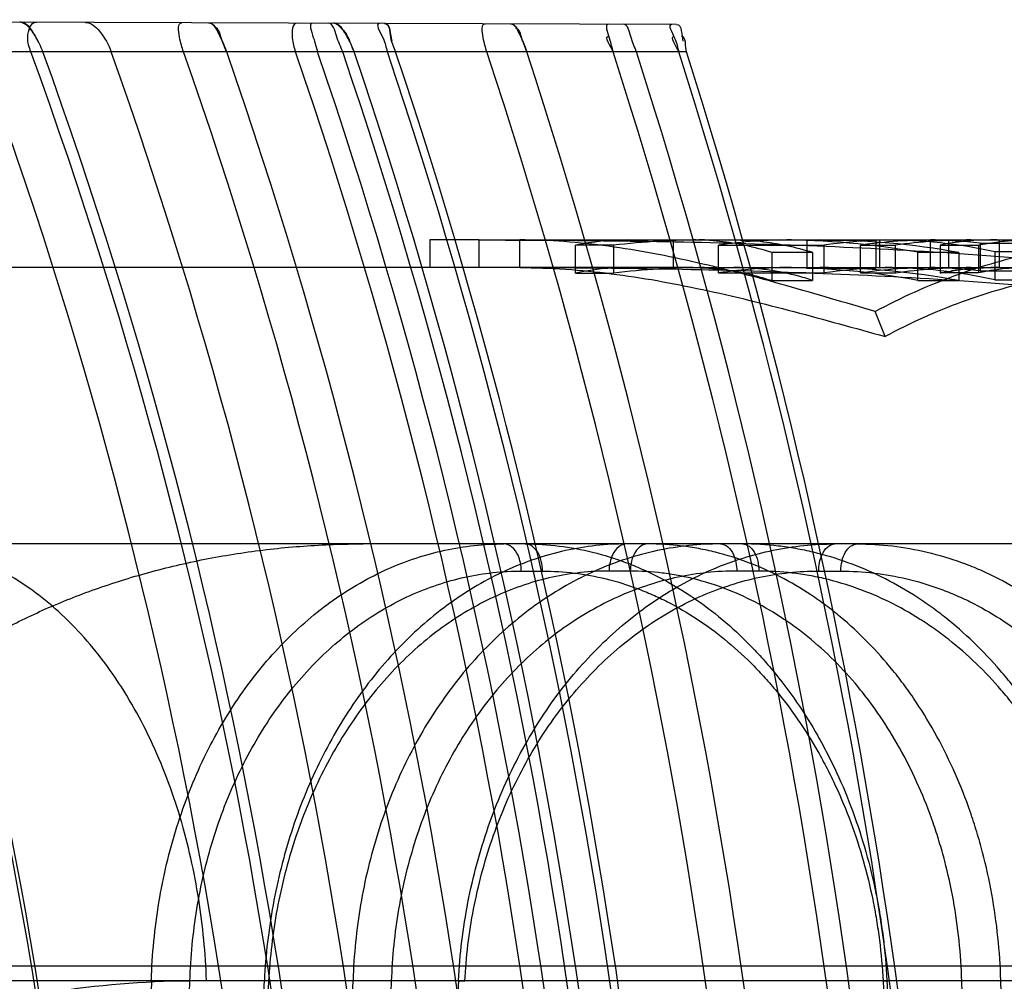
# Model space of a CAD drawing. Header units: millimetres. Extents: x 0 to 297, y 0 to 210.
# Tile 302 of 446: x 141.7268 to 141.823, y 161.2978 to 161.3918. Entities that reach past the tile are written whole.
import ezdxf

# ---------------------------------------------------------------- set-up
doc = ezdxf.new("R2010")
doc.units = ezdxf.units.MM
doc.header["$LTSCALE"] = 16.335
doc.layers.add('INTFCLR_1', color=7, linetype='CONTINUOUS')
doc.layers.add('INTFCLR_144815', color=7, linetype='CONTINUOUS')

msp = doc.modelspace()

# ---------------------------------------------------------------- linework, layer by layer
at = {"layer": 'INTFCLR_1', "color": 9, "linetype": 'Continuous'}
for p, q in [((141.7909642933, 161.3913502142), (141.6589041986, 161.3918111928)), ((141.7919398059, 161.3886563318), (141.6577825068, 161.3886563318))]:
    msp.add_line(p, q, dxfattribs=at)
at = {"layer": 'INTFCLR_1', "color": 7, "linetype": 'Continuous'}
for p, q in [((141.7273448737, 161.3913467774), (141.7272786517, 161.3913941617)), ((141.7579216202, 161.3912485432), (141.7578620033, 161.3912940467)), ((141.7465601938, 161.3897509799), (141.7470019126, 161.3886563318)), ((141.7470019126, 161.3886563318), (141.746560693, 161.3897499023)), ((141.7763412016, 161.3886563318), (141.775940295, 161.3897114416)), ((141.7759408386, 161.3897101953), (141.7763412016, 161.3886563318))]:
    msp.add_line(p, q, dxfattribs=at)
for points in [[(141.7270269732, 161.3915292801), (141.7269680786, 161.3915489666), (141.7269115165, 161.3915629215), (141.7268570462, 161.39157129), (141.7268046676, 161.3915741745)], [(141.7270266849, 161.3915293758), (141.7270867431, 161.3915043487), (141.7271486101, 161.3914736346), (141.7272122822, 161.391437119), (141.7272777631, 161.3913947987), (141.7273450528, 161.3913466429)], [(141.7576352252, 161.3914239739), (141.7575820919, 161.3914429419), (141.7575310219, 161.3914564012), (141.7574818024, 161.3914644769), (141.7574344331, 161.391467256)], [(141.7576349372, 161.3914240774), (141.757689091, 161.3913999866), (141.7577448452, 161.391370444), (141.7578021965, 161.3913353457), (141.7578611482, 161.391294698), (141.7579217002, 161.3912484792)]]:
    msp.add_lwpolyline(points, dxfattribs=at)
at = {"layer": 'INTFCLR_1', "color": 6, "linetype": 'Continuous'}
for centre, radius, start, end in [((141.2727289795, 161.2235884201), 0.4614598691, 359.2634397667, 20.9595063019), ((141.2725401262, 161.2235883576), 0.4619807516, 359.2642780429, 20.9347710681), ((141.2742369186, 161.2235884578), 0.4780136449, 359.2889439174, 20.2013567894), ((141.2744250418, 161.223588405), 0.4825619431, 359.2956524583, 20.0027825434), ((141.2729174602, 161.2235884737), 0.4850783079, 359.2992983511, 19.8946138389), ((141.2727285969, 161.2235884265), 0.4915423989, 359.3085189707, 19.6221788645), ((141.274055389, 161.223590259), 0.4969485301, 359.3158305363, 19.3998935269), ((141.2731113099, 161.2235893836), 0.5018162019, 359.3225670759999, 19.2043971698), ((141.2742365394, 161.2235884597), 0.5071151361, 359.3297505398, 18.9960965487), ((141.2738626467, 161.2235889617), 0.5095075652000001, 359.3328413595, 18.9034484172), ((141.2732961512, 161.2235888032), 0.51236207, 359.3365762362, 18.7941893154), ((141.2729170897, 161.2235884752), 0.51377979, 359.3384435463, 18.7404322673), ((141.2736718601, 161.223588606), 0.5161435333, 359.3414588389, 18.6514187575), ((141.2734830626, 161.2235885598), 0.5170845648, 359.3426624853, 18.6162324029), ((141.2740540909, 161.2235894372), 0.525002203, 359.3524804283, 18.3253128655), ((141.2731101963, 161.2235892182), 0.5296118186, 359.3581402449, 18.1602453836), ((141.2738618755, 161.2235888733), 0.5369049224, 359.3668962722, 17.9051785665), ((141.2732955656, 161.2235887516), 0.5396144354, 359.3700882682, 17.81226521), ((141.2736714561, 161.223588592), 0.5432061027, 359.3742702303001, 17.690603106), ((141.2734826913, 161.223588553), 0.5441003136, 359.3753027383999, 17.6605754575)]:
    msp.add_arc(centre, radius, start, end, dxfattribs=at)
at = {"layer": 'INTFCLR_1', "color": 7, "linetype": 'Continuous'}
for points, knots in [([(141.7290463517, 161.3886563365), (141.7288464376, 161.3892088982), (141.7283224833, 161.3902368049), (141.7274669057, 161.3915754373), (141.7268046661, 161.3915741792)], [0, 0, 0, 0, 0.470145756, 1, 1, 1, 1]), ([(141.7290463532, 161.3886563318), (141.7288503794, 161.3891923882), (141.7283899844, 161.3901545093), (141.7277469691, 161.3910516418), (141.7273448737, 161.3913467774)], [0, 0, 0, 0, 0.5336460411, 1, 1, 1, 1]), ([(141.7452187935, 161.3915099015), (141.7457735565, 161.3915079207), (141.7463511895, 161.3900990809), (141.7468112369, 161.389204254), (141.7470019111, 161.3886563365)], [0, 0, 0, 0, 0.4888184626, 1, 1, 1, 1]), ([(141.7594582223, 161.388656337), (141.7592780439, 161.3891875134), (141.7588094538, 161.3901552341), (141.7580492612, 161.391468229), (141.7574344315, 161.3914672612)], [0, 0, 0, 0, 0.4770666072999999, 1, 1, 1, 1]), ([(141.759458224, 161.3886563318), (141.75928158, 161.3891714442), (141.7588686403, 161.3900913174), (141.7582897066, 161.3909604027), (141.7579216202, 161.3912485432)], [0, 0, 0, 0, 0.5380949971, 1, 1, 1, 1]), ([(141.7747230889, 161.3914069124), (141.7752451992, 161.391404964), (141.7757485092, 161.3900292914), (141.7761688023, 161.3891823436), (141.7763411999, 161.388656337)], [0, 0, 0, 0, 0.4853931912, 1, 1, 1, 1])]:
    msp.add_open_spline(points, degree=3, knots=knots, dxfattribs=at)
at = {"layer": 'INTFCLR_1', "color": 6, "linetype": 'Continuous'}
for points, knots in [([(141.7278769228, 161.3886563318), (141.727706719, 161.3891238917), (141.727349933, 161.3900274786), (141.7278453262, 161.3915705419), (141.7284060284, 161.3915685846)], [0, 0, 0, 0, 0.4701733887, 1, 1, 1, 1]), ([(141.733195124, 161.3915518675), (141.7337391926, 161.3915499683), (141.7348612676, 161.3905154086), (141.7354652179, 161.3893875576), (141.735725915, 161.3886563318)], [0, 0, 0, 0, 0.4120570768, 1, 1, 1, 1]), ([(141.7427886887, 161.3886563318), (141.7426208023, 161.3891330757), (141.74241112, 161.3898338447), (141.7421594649, 161.3915205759), (141.7426325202, 161.3915189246)], [0, 0, 0, 0, 0.5165471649, 1, 1, 1, 1]), ([(141.7539019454, 161.3914795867), (141.7533970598, 161.3914813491), (141.7533132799, 161.3898705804), (141.7535792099, 161.389107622), (141.7537345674, 161.3886563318)], [0, 0, 0, 0, 0.5140535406, 1, 1, 1, 1]), ([(141.7554249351, 161.3914742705), (141.7549615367, 161.391475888), (141.7556212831, 161.3897874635), (141.7557295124, 161.3891258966), (141.7558903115, 161.3886563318)], [0, 0, 0, 0, 0.4828427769, 1, 1, 1, 1]), ([(141.7583400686, 161.3886563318), (141.7581581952, 161.3891907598), (141.7577128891, 161.3899735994), (141.7574255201, 161.3914672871), (141.7569372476, 161.3914689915)], [0, 0, 0, 0, 0.5362137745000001, 1, 1, 1, 1]), ([(141.7619444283, 161.3914515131), (141.7614709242, 161.3914531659), (141.7625258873, 161.3897952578), (141.7625506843, 161.3891237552), (141.7627084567, 161.3886563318)], [0, 0, 0, 0, 0.4897473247, 1, 1, 1, 1]), ([(141.7624423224, 161.3914497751), (141.762932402, 161.3914480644), (141.762886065, 161.3898539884), (141.7633507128, 161.3891373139), (141.7635127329, 161.3886563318)], [0, 0, 0, 0, 0.4912517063, 1, 1, 1, 1]), ([(141.7724315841, 161.3886563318), (141.7722793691, 161.3891159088), (141.7721035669, 161.389792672), (141.7718337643, 161.3914169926), (141.7722900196, 161.3914154)], [0, 0, 0, 0, 0.5148185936, 1, 1, 1, 1]), ([(141.7843393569, 161.3913733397), (141.7838917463, 161.3913749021), (141.7845300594, 161.3897512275), (141.7846164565, 161.3891089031), (141.7847626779, 161.3886563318)], [0, 0, 0, 0, 0.4848393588, 1, 1, 1, 1]), ([(141.7870430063, 161.3886563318), (141.7868778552, 161.3891703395), (141.7864640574, 161.389916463), (141.7862300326, 161.39136674), (141.7857662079, 161.391368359)], [0, 0, 0, 0, 0.5378893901, 1, 1, 1, 1]), ([(141.7904939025, 161.3913518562), (141.7900372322, 161.3913534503), (141.7910347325, 161.3897567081), (141.7910465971, 161.389106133), (141.7911900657, 161.3886563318)], [0, 0, 0, 0, 0.4916804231, 1, 1, 1, 1])]:
    msp.add_open_spline(points, degree=3, knots=knots, dxfattribs=at)
at = {"layer": 'INTFCLR_1', "color": 7, "linetype": 'Continuous'}
for points in [[(141.7452187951, 161.3915098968), (141.7457091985, 161.3915081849), (141.7460048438, 161.3908700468), (141.7462142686, 161.3904266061)], [(141.746560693, 161.3897499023), (141.746344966, 161.3902069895), (141.7463051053, 161.3910596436), (141.7457996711, 161.3910614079)], [(141.7579217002, 161.3912484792), (141.7584104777, 161.3908636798), (141.7588090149, 161.3903215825), (141.7590111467, 161.3897332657)], [(141.7747230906, 161.3914069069), (141.7751840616, 161.3914052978), (141.7754401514, 161.3907818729), (141.7756274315, 161.3903606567)], [(141.775940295, 161.3897114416), (141.775746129, 161.3901481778), (141.775731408, 161.3909684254), (141.7752534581, 161.3909700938)]]:
    msp.add_open_spline(points, degree=3, dxfattribs=at)
at = {"layer": 'INTFCLR_1', "color": 6, "linetype": 'Continuous'}
for points in [[(141.7624423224, 161.3914497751), (141.7630540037, 161.3914476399), (141.7629386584, 161.3903297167), (141.7631339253, 161.3897500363)], [(141.7909642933, 161.3913502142), (141.791550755, 161.3913481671), (141.7914176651, 161.3902668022), (141.7915955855, 161.3897079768)], [(141.7847626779, 161.3886563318), (141.784599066, 161.3891627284), (141.7838127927, 161.3901990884), (141.7843449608, 161.3901972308)], [(141.7911900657, 161.3886563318), (141.7910284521, 161.389163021), (141.7901995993, 161.3901863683), (141.7907314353, 161.3901845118)], [(141.7919398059, 161.3886563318), (141.7917776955, 161.3891654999), (141.7919691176, 161.3901758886), (141.791434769, 161.3901777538)]]:
    msp.add_open_spline(points, degree=3, dxfattribs=at)
at = {"layer": 'INTFCLR_144815', "color": 6, "linetype": 'Continuous'}
for p, q in [((141.7668708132, 161.3702885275), (141.7668708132, 161.3675885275)), ((141.7716501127, 161.3702885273), (141.7668708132, 161.3702885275)), ((141.7906214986, 161.3702885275), (141.7906214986, 161.3675885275)), ((141.8036930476, 161.3702440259), (141.8051006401, 161.3702835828)), ((141.8104446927, 161.3702451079), (141.8036930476, 161.3702451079)), ((141.8036930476, 161.3702440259), (141.8036930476, 161.367542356)), ((141.8104446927, 161.3702451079), (141.8104446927, 161.3675434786)), ((141.8108053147, 161.3702885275), (141.8108053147, 161.3675885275)), ((141.8157404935, 161.3702824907), (141.8157404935, 161.3675822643)), ((141.8224921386, 161.370282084), (141.8157404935, 161.370282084)), ((141.8175569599, 161.3702885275), (141.8175569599, 161.3675885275)), ((141.820628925, 161.3699666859), (141.820628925, 161.3672545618)), ((141.820628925, 161.3699666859), (141.8273805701, 161.3699666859)), ((141.8224921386, 161.370282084), (141.8224921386, 161.3675818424)), ((141.7848114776, 161.3697672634), (141.7810850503, 161.3697672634)), ((141.7810850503, 161.3670474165), (141.7810850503, 161.3697671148)), ((141.7848114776, 161.369767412), (141.7848114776, 161.367047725)), ((141.7950715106, 161.3670625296), (141.7950715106, 161.3697816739)), ((141.7950715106, 161.369775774), (141.8053959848, 161.369775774)), ((141.8042583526, 161.3690744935), (141.8002781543, 161.3690744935)), ((141.8002781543, 161.3690633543), (141.8002781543, 161.3663165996)), ((141.8042583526, 161.3690744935), (141.8042583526, 161.3663281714)), ((141.8053959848, 161.3670564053), (141.8053959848, 161.369775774)), ((141.8089313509, 161.3670610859), (141.8089313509, 161.3697802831)), ((141.8089313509, 161.369776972), (141.8123572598, 161.369776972)), ((141.8123572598, 161.3670576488), (141.8123572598, 161.369776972)), ((141.814556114, 161.3663244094), (141.814556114, 161.3690708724)), ((141.8185363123, 161.3690708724), (141.814556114, 161.3690708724)), ((141.8167247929, 161.3697814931), (141.8167247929, 161.3670623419)), ((141.8167247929, 161.3697814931), (141.8204712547, 161.3697814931)), ((141.8185363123, 161.3690708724), (141.8185363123, 161.3663244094)), ((141.8204712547, 161.3697872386), (141.8204712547, 161.367068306)), ((141.8324092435, 161.3691381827), (141.8220847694, 161.3691381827)), ((141.8220847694, 161.3691296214), (141.8220847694, 161.3663854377)), ((141.7810850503, 161.3670475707), (141.7848114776, 161.3670475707)), ((141.7925645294, 161.3675885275), (141.7937015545, 161.3675885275)), ((141.8053959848, 161.3670564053), (141.7950715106, 161.3670564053)), ((141.8021876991, 161.3675885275), (141.8049671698, 161.3675885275)), ((141.8036930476, 161.3675434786), (141.8104446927, 161.3675434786)), ((141.8058046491, 161.3675885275), (141.8043967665, 161.3675680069)), ((141.8123572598, 161.3670576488), (141.8089313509, 161.3670576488)), ((141.8157404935, 161.3675818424), (141.8224921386, 161.3675818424)), ((141.8162439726, 161.3675885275), (141.8197167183, 161.3675885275)), ((141.8204712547, 161.3670623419), (141.8167247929, 161.3670623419)), ((141.8273805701, 161.3672545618), (141.820628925, 161.3672545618)), ((141.8215694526, 161.3675885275), (141.8216636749, 161.3675885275)), ((141.8002781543, 161.3663281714), (141.8042583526, 161.3663281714)), ((141.814556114, 161.3663244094), (141.8185363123, 161.3663244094)), ((141.8220847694, 161.3663943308), (141.8324092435, 161.3663943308)), ((141.8113535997, 161.3608480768), (141.81036578, 161.3632953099)), ((141.7396433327, 161.2979436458), (141.7434129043, 161.2978494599)), ((141.7511037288, 161.2978494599), (141.7501405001, 161.2979370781)), ((141.7511037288, 161.2978494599), (141.7501405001, 161.2979370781)), ((141.7630935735, 161.2978494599), (141.7593485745, 161.2979436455)), ((141.7691887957, 161.2979312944), (141.7702768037, 161.2978494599)), ((141.7691887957, 161.2979312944), (141.7702768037, 161.2978494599))]:
    msp.add_line(p, q, dxfattribs=at)
at = {"layer": 'INTFCLR_144815', "color": 9, "linetype": 'Continuous'}
for p, q in [((141.7716501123, 161.3702885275), (141.7716501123, 161.3675885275)), ((141.7716501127, 161.3702885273), (141.936151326, 161.3702885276)), ((141.7756416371, 161.3675885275), (141.7756416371, 161.3702885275)), ((141.7925645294, 161.3675885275), (141.5271150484, 161.3675885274)), ((141.7937015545, 161.3675885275), (141.8021876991, 161.3675885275)), ((141.8049671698, 161.3675885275), (141.8162439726, 161.3675885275)), ((141.8197167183, 161.3675885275), (141.8215694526, 161.3675885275)), ((141.8216636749, 161.3675885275), (141.830836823, 161.3675885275)), ((141.9280742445, 161.3405885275), (141.5797370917, 161.3405885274)), ((141.7757963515, 161.337935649), (141.7778718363, 161.337935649)), ((141.7864433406, 161.337935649), (141.7843678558, 161.337935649)), ((141.7990127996, 161.337935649), (141.7968521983, 161.337935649)), ((141.8048579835, 161.337935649), (141.8070185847, 161.337935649)), ((141.4979165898, 161.2993567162), (142.0080526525, 161.2993567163)), ((141.5577167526, 161.2979436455), (141.9730125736, 161.2979436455)), ((141.7396433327, 161.2979436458), (141.7369081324, 161.2055885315)), ((141.7406848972, 161.2055885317), (141.7434129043, 161.2978494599)), ((141.7459273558, 161.2055885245), (141.750682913, 161.2979436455)), ((141.7511037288, 161.2978494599), (141.7463487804, 161.2055885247)), ((141.7563931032, 161.205588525), (141.7593485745, 161.2979436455)), ((141.7630935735, 161.2978494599), (141.7601452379, 161.2055885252)), ((141.7696595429, 161.2979436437), (141.7648170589, 161.2055885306)), ((141.8111508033, 161.2978494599), (141.8121030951, 161.2979402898)), ((141.8111508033, 161.2978494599), (141.8121030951, 161.2979402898)), ((141.8111508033, 161.2978494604), (141.8159365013, 161.2055885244)), ((141.8115256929, 161.297943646), (141.8163203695, 161.2055885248)), ((141.822657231, 161.2979436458), (141.8188416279, 161.2978494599)), ((141.8216003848, 161.2055885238), (141.8188416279, 161.2978494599)), ((141.8254148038, 161.2055885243), (141.822657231, 161.2979436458))]:
    msp.add_line(p, q, dxfattribs=at)
at = {"layer": 'INTFCLR_144815', "color": 6, "linetype": 'Continuous'}
for centre, radius, start, end in [((141.7861710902, 161.3452314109), 0.0250573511, 90.0505467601, 101.711060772), ((141.7937037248, 161.2941622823), 0.076126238, 90.0016335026, 96.70798759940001), ((141.8021945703, 161.3199869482), 0.0503016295, 90.0078265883, 98.1408454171), ((141.8010784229, 161.2945049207), 0.075783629, 79.75576296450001, 90.004483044), ((141.8049778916, 161.294924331), 0.0753641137, 79.6357456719, 90.0081513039), ((141.8125131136, 161.3199576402), 0.0503310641, 92.3553080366, 98.12922641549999), ((141.8162499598, 161.3173445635), 0.0529440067, 90.00647929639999, 97.9456120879), ((141.8113379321, 161.3198884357), 0.0504000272, 77.6883125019, 89.9885882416), ((141.8197164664, 161.3174403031), 0.0528482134, 89.9997268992, 98.0045443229), ((141.8149577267, 161.3200616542), 0.0502269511, 83.5168237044, 89.1070319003), ((141.8215958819, 161.3469065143), 0.0233822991, 90.06476286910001, 102.024168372), ((141.8216636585, 161.3201850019), 0.0501035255, 89.05255013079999, 89.99998124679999), ((141.7861599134, 161.3435294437), 0.0240590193, 90.02602657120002, 102.1769501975), ((141.7937062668, 161.2941725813), 0.0734159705, 90.00367762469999, 96.95882694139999), ((141.8021908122, 161.3191500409), 0.0484384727, 90.00368241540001, 98.4517223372), ((141.8010831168, 161.2945890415), 0.0729993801, 79.3643246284, 90.0083382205), ((141.8049772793, 161.2949367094), 0.0726517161, 79.2437764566, 90.00797269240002), ((141.8125186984, 161.319011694), 0.0485772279, 92.44698943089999, 98.4314842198), ((141.8162466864, 161.316598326), 0.0509901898, 90.0030493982, 98.24842488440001), ((141.8113326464, 161.3189495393), 0.0486392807, 77.2287735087, 89.9819485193), ((141.8197202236, 161.3165934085), 0.0509951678, 90.00393837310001, 98.301699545), ((141.814960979, 161.3192218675), 0.0483666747, 83.2702177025, 89.0765372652), ((141.8253129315, 161.34480855), 0.0227802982, 90.068262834, 102.2711624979), ((141.8216636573, 161.3192957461), 0.0482927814, 89.0170205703, 89.9999791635)]:
    msp.add_arc(centre, radius, start, end, dxfattribs=at)
for points, knots in [([(141.7716501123, 161.3702885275), (141.7809290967, 161.3702808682), (141.7995125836, 161.3700921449), (141.8273945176, 161.3686102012), (141.855352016, 161.3652222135), (141.8737012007, 161.3609544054), (141.8827812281, 161.3581111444)], [0, 0, 0, 0, 0.2481974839, 0.4967363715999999, 0.7464265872, 1, 1, 1, 1]), ([(141.81036578, 161.3632953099), (141.807468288, 161.3641502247), (141.8017059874, 161.3658662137), (141.7930511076, 161.3681484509), (141.7843717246, 161.3698263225), (141.7785490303, 161.3702869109), (141.7756416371, 161.3702885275)], [0, 0, 0, 0, 0.2551087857, 0.5073848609, 0.755500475, 1, 1, 1, 1]), ([(141.8002781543, 161.3690633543), (141.7994360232, 161.3693334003), (141.7977441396, 161.3697849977), (141.7951597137, 161.3701967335), (141.7934298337, 161.3702885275), (141.7925645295, 161.3702885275)], [0, 0, 0, 0, 0.3384743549, 0.6688225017, 1, 1, 1, 1]), ([(141.7965796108, 161.3702885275), (141.7974322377, 161.3702885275), (141.7991543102, 161.3701991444), (141.8017270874, 161.3697953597), (141.803420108, 161.36934873), (141.8042583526, 161.3690830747)], [0, 0, 0, 0, 0.3279271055, 0.6618014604, 1, 1, 1, 1]), ([(141.8103657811, 161.3632953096), (141.8116292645, 161.3639753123), (141.8141919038, 161.3652414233), (141.8181491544, 161.3668526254), (141.8221861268, 161.368163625), (141.8262873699, 161.3691714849), (141.8304378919, 161.3698707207), (141.833227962, 161.3701276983), (141.8346253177, 161.370204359)], [0, 0, 0, 0, 0.1693161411, 0.3369560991, 0.5037653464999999, 0.6697343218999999, 0.8348603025, 1, 1, 1, 1]), ([(141.8204712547, 161.3697872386), (141.8210445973, 161.3699067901), (141.8221541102, 161.3700967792), (141.8237635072, 161.3702556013), (141.8247941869, 161.3702885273), (141.8252857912, 161.3702885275)], [0, 0, 0, 0, 0.3624100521, 0.6957995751, 1, 1, 1, 1]), ([(141.8815016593, 161.3558512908), (141.8725542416, 161.358595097), (141.8544566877, 161.3627132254), (141.8268627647, 161.3659736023), (141.7992706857, 161.3674004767), (141.7808566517, 161.3675806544), (141.7716501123, 161.3675885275)], [0, 0, 0, 0, 0.2524479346, 0.5018346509, 0.7507678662, 1, 1, 1, 1]), ([(141.7756416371, 161.3675885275), (141.7786392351, 161.3675872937), (141.7846368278, 161.3671449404), (141.7935747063, 161.3655299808), (141.802470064, 161.3633303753), (141.8083854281, 161.3616739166), (141.8113535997, 161.3608480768)], [0, 0, 0, 0, 0.2459076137, 0.494557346, 0.7463427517, 1, 1, 1, 1]), ([(141.7925645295, 161.3675885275), (141.793083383, 161.3675885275), (141.7941222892, 161.3675543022), (141.7956763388, 161.3674004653), (141.797223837, 161.3671446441), (141.79876219, 161.3667875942), (141.7997747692, 161.3664842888), (141.8002781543, 161.3663165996)], [0, 0, 0, 0, 0.1982768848, 0.3968878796, 0.5963695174, 0.7972415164, 1, 1, 1, 1]), ([(141.8042583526, 161.3663370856), (141.8037571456, 161.3665020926), (141.8027489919, 161.3668005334), (141.8012176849, 161.3671518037), (141.7996772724, 161.3674034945), (141.7981303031, 161.367554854), (141.7970961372, 161.3675885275), (141.7965796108, 161.3675885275)], [0, 0, 0, 0, 0.2026427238, 0.4034711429, 0.6029675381, 0.8016368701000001, 1, 1, 1, 1]), ([(141.8347362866, 161.3675074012), (141.8333881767, 161.3674334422), (141.8306970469, 161.3671854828), (141.8266945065, 161.366510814), (141.822740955, 161.3655387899), (141.8188506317, 161.3642749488), (141.8150385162, 161.3627224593), (141.812570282, 161.3615028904), (141.8113536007, 161.3608480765)], [0, 0, 0, 0, 0.1652943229, 0.3305000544, 0.4964943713, 0.6632805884, 0.8308415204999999, 1, 1, 1, 1]), ([(141.8167247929, 161.3670563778), (141.8172593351, 161.3671740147), (141.8183311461, 161.3673708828), (141.8199501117, 161.3675489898), (141.8210306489, 161.3675885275), (141.8215694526, 161.3675885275)], [0, 0, 0, 0, 0.3363153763, 0.6689258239, 1, 1, 1, 1]), ([(141.7005461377, 161.2979436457), (141.7005565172, 161.2984252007), (141.7005993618, 161.2993883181), (141.700729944, 161.3008302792), (141.7009271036, 161.302269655), (141.7011914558, 161.3037070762), (141.701523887, 161.3051429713), (141.7019255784, 161.3065777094), (141.7023979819, 161.3080115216), (141.7029428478, 161.3094445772), (141.7035621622, 161.3108767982), (141.70425818, 161.3123079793), (141.7050332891, 161.3137375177), (141.7058901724, 161.3151647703), (141.7068315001, 161.3165885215), (141.7078602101, 161.3180075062), (141.7089790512, 161.3194197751), (141.7101910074, 161.3208233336), (141.7114986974, 161.3222154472), (141.7129048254, 161.3235932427), (141.7144115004, 161.3249530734), (141.7160207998, 161.3262911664), (141.7177340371, 161.3276030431), (141.719552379, 161.3288841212), (141.7214759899, 161.3301291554), (141.723504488, 161.3313326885), (141.7256363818, 161.3324888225), (141.727869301, 161.3335914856), (141.7301996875, 161.3346344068), (141.7326230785, 161.3356113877), (141.7351340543, 161.3365163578), (141.737726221, 161.3373434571), (141.7403920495, 161.3380871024), (141.7431231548, 161.3387421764), (141.7459103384, 161.3393041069), (141.7487438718, 161.3397689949), (141.7516134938, 161.3401336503), (141.7545087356, 161.3403956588), (141.7574188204, 161.3405533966), (141.7593631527, 161.3405885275), (141.7603352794, 161.3405885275)], [0, 0, 0, 0, 0.0178885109, 0.0357895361, 0.0537538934, 0.071825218, 0.09005003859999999, 0.1084728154, 0.1271396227, 0.1460967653, 0.165392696, 0.1850712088, 0.205181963, 0.2257665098, 0.2468772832, 0.2685505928, 0.2908375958, 0.3137719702, 0.3374005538, 0.3617514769, 0.3868638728, 0.4127558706, 0.4394590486, 0.4669814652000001, 0.4953422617, 0.524536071, 0.5545574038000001, 0.5853892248, 0.6170018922, 0.6493543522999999, 0.6824069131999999, 0.7161052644, 0.7503830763, 0.7851693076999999, 0.8203888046, 0.8559551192, 0.8917867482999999, 0.9277966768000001, 0.9638964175, 1, 1, 1, 1]), ([(141.7396433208, 161.2979436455), (141.739681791, 161.2992162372), (141.7398432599, 161.3017634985), (141.7403400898, 161.3055566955), (141.7410921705, 161.309296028), (141.7420898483, 161.3129250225), (141.7433183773, 161.3164033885), (141.7447628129, 161.3197088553), (141.7464193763, 161.3228398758), (141.7482788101, 161.3257772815), (141.7503215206, 161.3284910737), (141.7525269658, 161.3309597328), (141.7548817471, 161.3331733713), (141.7573780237, 161.3351252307), (141.7599944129, 161.3367972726), (141.7627053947, 161.3381747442), (141.7654799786, 161.3392475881), (141.7683065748, 161.3400170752), (141.7711831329, 161.3404838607), (141.7731236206, 161.3405885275), (141.7740974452, 161.3405885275)], [0, 0, 0, 0, 0.0631725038, 0.126534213, 0.18968122, 0.2522749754, 0.313123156, 0.3725631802, 0.4311017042, 0.4887132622, 0.5448779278, 0.5994471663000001, 0.6527663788, 0.7050277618, 0.7564505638, 0.8065904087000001, 0.8556590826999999, 0.9037974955, 0.9516806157, 1, 1, 1, 1]), ([(141.7860667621, 161.3405885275), (141.7850735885, 161.3405885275), (141.7830720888, 161.340478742), (141.7800859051, 161.3399843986), (141.7771271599, 161.3391586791), (141.7742394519, 161.3380120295), (141.7714534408, 161.3365621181), (141.7687855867, 161.3348253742), (141.7662422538, 161.3328091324), (141.7638376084, 161.3305245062), (141.7615970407, 161.327997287), (141.7595352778, 161.325249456), (141.7576622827, 161.322298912), (141.7559853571, 161.3191576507), (141.7545210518, 161.31585648), (141.7532816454, 161.3124308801), (141.7522748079, 161.3089184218), (141.7514990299, 161.3053312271), (141.7509529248, 161.3016686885), (141.7507464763, 161.2991936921), (141.7506829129, 161.2979436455)], [0, 0, 0, 0, 0.04892148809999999, 0.0985060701, 0.1488143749, 0.1999388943, 0.2512748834, 0.3032647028, 0.356508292, 0.4109220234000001, 0.4664391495, 0.5226780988, 0.5799595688, 0.6384183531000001, 0.6979170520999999, 0.7576942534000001, 0.8177177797, 0.8777661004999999, 0.9383459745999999, 1, 1, 1, 1]), ([(141.7952654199, 161.3405885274), (141.7942340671, 161.3405885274), (141.7921588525, 161.3404791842), (141.7890652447, 161.3399854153), (141.7860064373, 161.3391603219), (141.7830274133, 161.3380142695), (141.780160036, 161.3365645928), (141.7774213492, 161.3348278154), (141.7748176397, 161.33281134), (141.7723633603, 161.3305262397), (141.7700845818, 161.3279982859), (141.7679968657, 161.3252498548), (141.7661102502, 161.3222998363), (141.7644312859, 161.3191597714), (141.7629760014, 161.3158593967), (141.7617568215, 161.3124332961), (141.7607814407, 161.3089196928), (141.7600475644, 161.3053314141), (141.7595537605, 161.3016677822), (141.7593892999, 161.2991932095), (141.7593485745, 161.2979436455)], [0, 0, 0, 0, 0.0502865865, 0.1011026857, 0.1524767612, 0.204473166, 0.2564582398, 0.3088815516, 0.3623547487, 0.4168018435, 0.472169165, 0.5280952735, 0.5848977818, 0.6427264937, 0.7015393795, 0.7606028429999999, 0.8198834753, 0.8791888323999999, 0.939041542, 1, 1, 1, 1]), ([(141.7696595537, 161.2979436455), (141.7697255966, 161.2992173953), (141.7699458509, 161.3017675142), (141.7705410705, 161.3055616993), (141.7714017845, 161.3093018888), (141.7725167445, 161.312931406), (141.7738687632, 161.3164098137), (141.775441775, 161.3197143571), (141.7772305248, 161.3228412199), (141.7792270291, 161.3257759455), (141.7814105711, 161.3284886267), (141.7837612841, 161.3309590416), (141.7862627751, 161.3331741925), (141.7889058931, 161.3351265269), (141.7916681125, 161.3367984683), (141.7945212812, 161.3381752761), (141.7974344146, 161.3392477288), (141.8003955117, 161.3400169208), (141.8034025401, 161.3404836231), (141.8054285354, 161.3405885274), (141.806444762, 161.3405885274)], [0, 0, 0, 0, 0.0617645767, 0.1238341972, 0.1858367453, 0.2474594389, 0.3075396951, 0.3663962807, 0.4245254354, 0.4818141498, 0.5381008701, 0.5929697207, 0.6467555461, 0.6997012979, 0.7518788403, 0.8028838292, 0.8528777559, 0.9019655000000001, 0.9507889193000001, 1, 1, 1, 1])]:
    msp.add_open_spline(points, degree=3, knots=knots, dxfattribs=at)
at = {"layer": 'INTFCLR_144815', "color": 9, "linetype": 'Continuous'}
for points, knots in [([(141.7450280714, 161.2979436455), (141.7449345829, 161.3005901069), (141.7444243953, 161.305961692), (141.7426483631, 161.3138881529), (141.7397933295, 161.3214576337), (141.7359200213, 161.3282087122), (141.7311992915, 161.3337320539), (141.7258974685, 161.3377337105), (141.721151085, 161.3397319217), (141.7178621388, 161.3403845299), (141.7160620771, 161.3405598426), (141.7151759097, 161.3405885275), (141.7147370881, 161.3405885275)], [0, 0, 0, 0, 0.1386504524, 0.2817150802, 0.4241078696, 0.5606356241, 0.6872225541, 0.8019503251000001, 0.9053638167, 0.9536163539, 0.9770240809, 1, 1, 1, 1]), ([(141.7757963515, 161.337935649), (141.7757933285, 161.3382108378), (141.7757376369, 161.338739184), (141.775474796, 161.339563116), (141.7749913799, 161.3403139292), (141.7743771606, 161.3405885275), (141.7740974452, 161.3405885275)], [0, 0, 0, 0, 0.2411047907, 0.4612733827, 0.7549440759, 1, 1, 1, 1]), ([(141.77617293, 161.3405885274), (141.7783874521, 161.3405885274), (141.78174419, 161.3401720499), (141.7854868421, 161.3390074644), (141.7875983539, 161.3381456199), (141.7907695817, 161.3366354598), (141.7942744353, 161.3343121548), (141.7974015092, 161.3314798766), (141.7991225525, 161.3296790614), (141.8016492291, 161.326771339), (141.8038585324, 161.3235340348), (141.8057314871, 161.320068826), (141.8069222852, 161.3176287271), (141.8087704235, 161.313168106), (141.8100933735, 161.3084705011), (141.810853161, 161.3043350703), (141.8112634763, 161.3015094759), (141.8114524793, 161.2993721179), (141.8115256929, 161.2979436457)], [0, 0, 0, 0, 0.1091978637, 0.1646839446, 0.1929779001, 0.221582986, 0.337836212, 0.3983940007, 0.4294053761, 0.4606082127, 0.5883152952, 0.6213567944, 0.6548436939, 0.7221509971, 0.8592379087, 0.8943221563, 0.9294697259, 1, 1, 1, 1]), ([(141.7778718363, 161.337935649), (141.7778682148, 161.3382653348), (141.7777795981, 161.338924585), (141.777390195, 161.3399734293), (141.7766464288, 161.3405885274), (141.77617293, 161.3405885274)], [0, 0, 0, 0, 0.2922380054, 0.580309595, 1, 1, 1, 1]), ([(141.7860667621, 161.3405885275), (141.7857997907, 161.3405885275), (141.7852049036, 161.3403365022), (141.7847083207, 161.3396049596), (141.7844309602, 161.33877103), (141.7843709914, 161.3382210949), (141.7843678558, 161.337935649)], [0, 0, 0, 0, 0.2337804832, 0.5201913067, 0.7500266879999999, 1, 1, 1, 1]), ([(141.7881422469, 161.3405885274), (141.7876687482, 161.3405885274), (141.786924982, 161.3399734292), (141.786535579, 161.338924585), (141.7864469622, 161.3382653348), (141.7864433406, 161.337935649)], [0, 0, 0, 0, 0.4196903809, 0.7077619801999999, 1, 1, 1, 1]), ([(141.8226572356, 161.2979436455), (141.8225710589, 161.3007662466), (141.8221323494, 161.3049809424), (141.8210725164, 161.3097807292), (141.8203162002, 161.312455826), (141.8190572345, 161.3163195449), (141.8171709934, 161.3206252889), (141.8147785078, 161.3245935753), (141.8132958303, 161.3267132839), (141.8110207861, 161.3296666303), (141.8084319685, 161.3323284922), (141.8055725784, 161.3345851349), (141.8036483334, 161.3359441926), (141.8001928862, 161.3379886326), (141.7964378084, 161.3394269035), (141.7931397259, 161.3401438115), (141.7909309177, 161.3404853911), (141.7892561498, 161.3405885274), (141.7881422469, 161.3405885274)], [0, 0, 0, 0, 0.1400985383, 0.209202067, 0.2436857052, 0.2779712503, 0.4108016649, 0.4755818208, 0.5076100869, 0.5390793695, 0.6605405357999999, 0.6902617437, 0.7197591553, 0.7773480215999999, 0.8891702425, 0.9170270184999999, 0.944737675, 1, 1, 1, 1]), ([(141.7952654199, 161.3405885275), (141.7955169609, 161.3405885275), (141.7960841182, 161.3403249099), (141.7965359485, 161.3395976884), (141.7967938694, 161.3387687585), (141.7968492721, 161.3382208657), (141.7968521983, 161.337935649)], [0, 0, 0, 0, 0.2252465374, 0.5111236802, 0.7445845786, 1, 1, 1, 1]), ([(141.8341837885, 161.2979436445), (141.8340360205, 161.3007717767), (141.8334912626, 161.3049929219), (141.8322926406, 161.3097841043), (141.8314520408, 161.3124573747), (141.8300603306, 161.3163309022), (141.8280053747, 161.3206402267), (141.8254433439, 161.3245972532), (141.8238599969, 161.3267148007), (141.8214272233, 161.3296765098), (141.8186801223, 161.3323357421), (141.8156692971, 161.3345860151), (141.813639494, 161.3359458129), (141.8100002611, 161.3379920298), (141.8060728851, 161.3394271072), (141.8026309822, 161.3401437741), (141.8003287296, 161.3404851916), (141.7985853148, 161.3405885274), (141.7974260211, 161.3405885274)], [0, 0, 0, 0, 0.1372712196, 0.2052298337, 0.2392153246, 0.2730583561, 0.4047297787, 0.4692984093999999, 0.5013153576, 0.5328355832, 0.6550823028, 0.685130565, 0.7150016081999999, 0.7734436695, 0.8872368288, 0.9156003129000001, 0.9438071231, 1, 1, 1, 1]), ([(141.7974260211, 161.3405885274), (141.7978777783, 161.3405885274), (141.7985750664, 161.3399496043), (141.7989262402, 161.3389216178), (141.7990094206, 161.3382649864), (141.7990127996, 161.337935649)], [0, 0, 0, 0, 0.4095910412, 0.7013866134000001, 1, 1, 1, 1]), ([(141.8048579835, 161.337935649), (141.8048608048, 161.3382106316), (141.8049122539, 161.3387371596), (141.8051568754, 161.3395562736), (141.8055956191, 161.3403011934), (141.8061810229, 161.3405885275), (141.806444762, 161.3405885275)], [0, 0, 0, 0, 0.2463736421, 0.4701436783, 0.7637125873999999, 1, 1, 1, 1]), ([(141.8070185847, 161.337935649), (141.8070219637, 161.3382649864), (141.8071051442, 161.3389216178), (141.8074563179, 161.3399496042), (141.808153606, 161.3405885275), (141.8086053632, 161.3405885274)], [0, 0, 0, 0, 0.2986134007, 0.5904089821, 1, 1, 1, 1]), ([(141.8086053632, 161.3405885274), (141.8109069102, 161.3405885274), (141.814387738, 161.3401760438), (141.8182770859, 161.3390091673), (141.8204629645, 161.3381464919), (141.8237252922, 161.3366423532), (141.8273297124, 161.3343247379), (141.8305433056, 161.3314830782), (141.8323023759, 161.3296803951), (141.8348704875, 161.3267797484), (141.8371104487, 161.323541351), (141.8389951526, 161.3200696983), (141.8401858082, 161.3176303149), (141.842019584, 161.3131715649), (141.8433037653, 161.3084704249), (141.8440108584, 161.3043348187), (141.8443805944, 161.3015084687), (141.8445336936, 161.2993713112), (141.8445806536, 161.2979436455)], [0, 0, 0, 0, 0.1122131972, 0.1688827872, 0.1976770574, 0.2267148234, 0.3439892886, 0.40465764, 0.4356288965, 0.4667317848, 0.5935166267, 0.6262191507, 0.6593305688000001, 0.7258095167, 0.8610570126, 0.8956709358, 0.930355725, 1, 1, 1, 1]), ([(141.7434129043, 161.2978494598), (141.7434479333, 161.2990345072), (141.743595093, 161.3013975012), (141.7440483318, 161.3049077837), (141.7447311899, 161.3083538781), (141.7456372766, 161.3117102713), (141.7467607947, 161.3149520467), (141.7480940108, 161.3180560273), (141.7496271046, 161.3210011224), (141.7513500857, 161.3237665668), (141.7532501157, 161.326333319), (141.7553149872, 161.3286821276), (141.7575290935, 161.3307969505), (141.7598777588, 161.3326618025), (141.7623439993, 161.3342639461), (141.7649108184, 161.3355911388), (141.7675592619, 161.3366332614), (141.770268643, 161.3373831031), (141.7730208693, 161.3378357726), (141.7748722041, 161.3379355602), (141.7757963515, 161.337935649)], [0, 0, 0, 0, 0.0625745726, 0.1248550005, 0.1866798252, 0.2478544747, 0.3082038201, 0.3676141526, 0.425998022, 0.4832796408, 0.5394104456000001, 0.5943626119, 0.6481437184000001, 0.7008001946, 0.7524211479, 0.8031258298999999, 0.8530584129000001, 0.9023713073, 0.9512231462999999, 1, 1, 1, 1]), ([(141.7843678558, 161.337935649), (141.7834417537, 161.337935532), (141.7815845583, 161.3378352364), (141.7788209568, 161.3373815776), (141.7760943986, 161.3366307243), (141.7734227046, 161.3355875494), (141.7708264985, 161.3342591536), (141.7683251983, 161.3326559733), (141.7659362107, 161.3307904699), (141.7636764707, 161.3286752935), (141.7615607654, 161.3263261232), (141.7596050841, 161.3237590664), (141.7578220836, 161.3209935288), (141.756224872, 161.3180482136), (141.7548238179, 161.314943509), (141.7536295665, 161.3117009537), (141.7526505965, 161.308345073), (141.7518931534, 161.3049015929), (141.7513637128, 161.3013954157), (141.751164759, 161.2990338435), (141.7511037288, 161.2978494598)], [0, 0, 0, 0, 0.04853363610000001, 0.0972448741, 0.1464994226, 0.1964678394, 0.2472926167, 0.2990835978, 0.3519321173, 0.4059197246, 0.4610871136, 0.5174194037, 0.5748613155, 0.6333593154, 0.6928460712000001, 0.7532136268, 0.8143005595, 0.8759049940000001, 0.9378484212, 1, 1, 1, 1]), ([(141.7968521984, 161.337935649), (141.7958893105, 161.3379355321), (141.7939614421, 161.3378356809), (141.7910951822, 161.337382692), (141.7882736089, 161.3366325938), (141.7855151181, 161.3355901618), (141.7828410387, 161.3342623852), (141.7802714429, 161.3326596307), (141.7778242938, 161.3307943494), (141.7755169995, 161.3286791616), (141.7733647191, 161.3263297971), (141.7713837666, 161.3237623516), (141.7695869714, 161.3209963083), (141.767987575, 161.3180503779), (141.7665959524, 161.3149449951), (141.7654227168, 161.3117017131), (141.7644761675, 161.3083450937), (141.7637622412, 161.3049008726), (141.7632871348, 161.3013939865), (141.7631313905, 161.2990331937), (141.7630935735, 161.2978494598)], [0, 0, 0, 0, 0.0499407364, 0.0999091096, 0.1502460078, 0.2010996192, 0.2525979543, 0.3048454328, 0.3579363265, 0.4119615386, 0.4669770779, 0.5229873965, 0.5799608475, 0.6378693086, 0.6966725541, 0.7562907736, 0.816591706, 0.8774027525, 0.9385736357, 1, 1, 1, 1]), ([(141.7702768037, 161.2978494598), (141.7703390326, 161.2990355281), (141.7705438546, 161.3014010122), (141.7710921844, 161.3049118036), (141.7718782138, 161.3083583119), (141.7728947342, 161.3117150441), (141.7741351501, 161.3149570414), (141.7755908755, 161.3180611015), (141.7772512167, 161.321006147), (141.7791052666, 161.3237713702), (141.7811392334, 161.3263377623), (141.7833398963, 161.3286860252), (141.785690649, 161.3308001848), (141.788175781, 161.3326642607), (141.7907773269, 161.3342656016), (141.7934772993, 161.3355920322), (141.7962557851, 161.336633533), (141.7990911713, 161.3373829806), (141.8019646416, 161.3378355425), (141.8038949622, 161.3379355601), (141.8048579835, 161.337935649)], [0, 0, 0, 0, 0.0611908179, 0.1222147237, 0.1829320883, 0.2431674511, 0.3027619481, 0.3616136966, 0.4196425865, 0.4767760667, 0.5329633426, 0.5881693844, 0.6423876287, 0.6956445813, 0.7480025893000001, 0.7995481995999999, 0.8503870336, 0.9006282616, 0.9503847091, 1, 1, 1, 1]), ([(141.7778718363, 161.337935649), (141.7799550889, 161.3379355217), (141.7831129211, 161.33754425), (141.7866339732, 161.3364492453), (141.7886207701, 161.335639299), (141.7916045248, 161.3342197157), (141.7949025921, 161.3320359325), (141.7978458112, 161.3293735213), (141.799465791, 161.3276807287), (141.8018441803, 161.3249477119), (141.8039242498, 161.3219046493), (141.8056881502, 161.3186471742), (141.8068095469, 161.316353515), (141.8085500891, 161.312160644), (141.8097973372, 161.3077448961), (141.8105146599, 161.3038574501), (141.8109021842, 161.3012014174), (141.8110811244, 161.2991922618), (141.8111508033, 161.2978494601)], [0, 0, 0, 0, 0.1092276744, 0.164732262, 0.1930353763, 0.2216494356, 0.3379317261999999, 0.3985016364, 0.4295176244, 0.4607235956, 0.5884331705, 0.6214716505, 0.6549538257, 0.7222478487, 0.8592954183, 0.8943667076, 0.9295004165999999, 1, 1, 1, 1]), ([(141.8188416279, 161.2978494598), (141.8187622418, 161.3005025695), (141.818352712, 161.3044642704), (141.8173594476, 161.3089761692), (141.8166506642, 161.311490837), (141.8154703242, 161.3151226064), (141.8137006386, 161.3191698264), (141.8114553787, 161.3229002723), (141.8100638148, 161.3248928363), (141.8079286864, 161.3276689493), (141.8054983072, 161.3301711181), (141.8028133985, 161.3322924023), (141.8010065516, 161.3335698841), (141.7977617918, 161.3354916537), (141.7942350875, 161.3368434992), (141.7911375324, 161.3375177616), (141.7890628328, 161.3378390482), (141.7874896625, 161.3379356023), (141.7864433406, 161.337935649)], [0, 0, 0, 0, 0.1401554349, 0.2092802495, 0.2437731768, 0.278066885, 0.4109186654, 0.4756997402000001, 0.5077267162, 0.5391938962, 0.6606352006, 0.6903495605, 0.7198399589, 0.7774134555, 0.8891990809, 0.9170475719, 0.9447508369, 1, 1, 1, 1]), ([(141.8336094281, 161.297849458), (141.8334689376, 161.3005080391), (141.8329544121, 161.3044760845), (141.8318240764, 161.3089794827), (141.8310321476, 161.311492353), (141.8297210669, 161.3151336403), (141.8277861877, 161.3191846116), (141.8253741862, 161.3229038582), (141.8238837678, 161.3248943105), (141.821593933, 161.3276785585), (141.819008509, 161.3301781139), (141.8161754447, 161.332293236), (141.8142655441, 161.3335714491), (141.8108414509, 161.3354949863), (141.8071466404, 161.3368436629), (141.8039088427, 161.3375177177), (141.8017432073, 161.3378388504), (141.8001032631, 161.3379356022), (141.7990127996, 161.337935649)], [0, 0, 0, 0, 0.1372189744, 0.2051572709, 0.2391345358, 0.2729704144, 0.4046232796, 0.4691910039, 0.5012093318, 0.532732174, 0.6549974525, 0.6850517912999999, 0.7149291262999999, 0.7733849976, 0.8872107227, 0.9155819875, 0.9437956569, 1, 1, 1, 1]), ([(141.8070185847, 161.337935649), (141.8091805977, 161.337935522), (141.8124504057, 161.3375480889), (141.8161035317, 161.3364508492), (141.8181566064, 161.3356401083), (141.8212205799, 161.3342260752), (141.8246056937, 161.3320476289), (141.827623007, 161.3293764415), (141.8292745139, 161.3276819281), (141.8316857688, 161.3249553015), (141.8337881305, 161.3219110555), (141.835556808, 161.3186479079), (141.8366741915, 161.3163548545), (141.8383948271, 161.3121634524), (141.839598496, 161.307744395), (141.8402608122, 161.3038571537), (141.8406066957, 161.3012003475), (141.8407492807, 161.2991914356), (141.8407926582, 161.2978494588)], [0, 0, 0, 0, 0.1121881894, 0.1688419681, 0.1976277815, 0.2266576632, 0.3439058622, 0.4045631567, 0.4355300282, 0.4666294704, 0.5934112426, 0.6261161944, 0.6592317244, 0.7257227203, 0.8610048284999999, 0.8956301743, 0.9303276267, 1, 1, 1, 1]), ([(141.6920557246, 161.2830826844), (141.6940411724, 161.2843060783), (141.6982783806, 161.2867111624), (141.7047197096, 161.2897603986), (141.71028979, 161.2919214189), (141.7146674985, 161.2933667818), (141.7213412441, 161.2953142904), (141.7314358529, 161.2973466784), (141.7405341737, 161.2979436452), (141.7450280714, 161.2979436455)], [0, 0, 0, 0, 0.1256183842, 0.2621812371, 0.3835069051, 0.4471817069, 0.5104573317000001, 0.7579366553, 1, 1, 1, 1])]:
    msp.add_open_spline(points, degree=3, knots=knots, dxfattribs=at)

doc.saveas('drawing.dxf')
